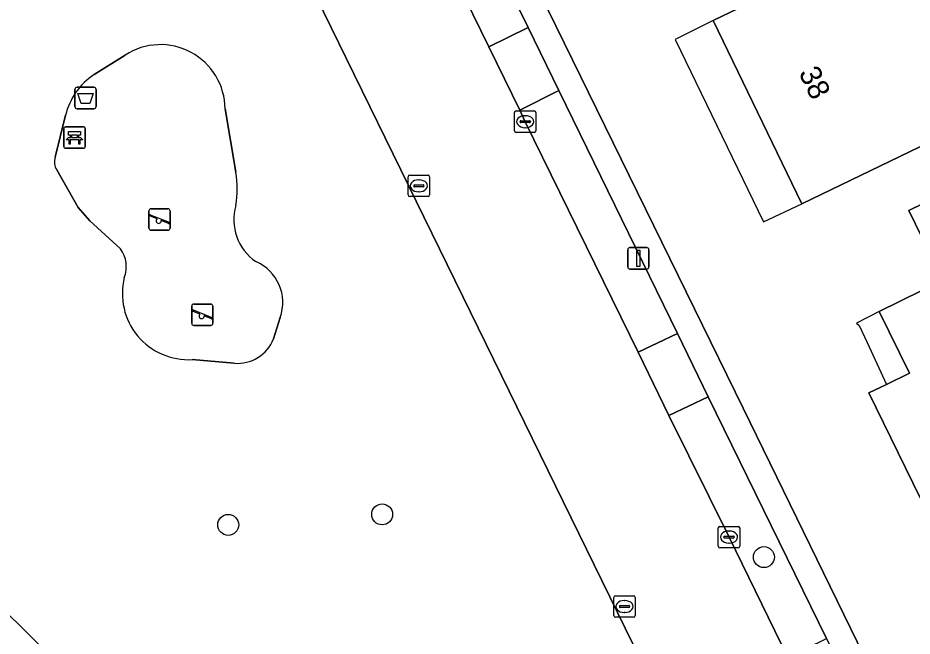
# Model space of a CAD drawing. Extents: x 160455 to 162082, y 388339 to 389736.
# Drawn here: x 160544.55 to 160586.32, y 389340.44 to 389369.3 of the extents above; entities that cross this region are included whole.
import ezdxf

# ---------------------------------------------------------------- set-up
doc = ezdxf.new("R2010")
doc.units = 0
for name, color, linetype in [('IMGEO_Afvalbak', 7, 'Continuous'), ('IMGEO_Bank', 7, 'Continuous'), ('IMGEO_Boom', 7, 'Continuous'), ('IMGEO_Erf', 7, 'Continuous'), ('IMGEO_Groenvoorziening', 7, 'Continuous'), ('IMGEO_Kolk', 7, 'Continuous'), ('IMGEO_Lichtmast', 7, 'Continuous'), ('IMGEO_Pand', 7, 'Continuous'), ('IMGEO_Pand_nummerreeks', 7, 'Continuous'), ('IMGEO_Pand_overbouw', 7, 'Continuous'), ('IMGEO_Parkeervlak_open', 7, 'Continuous'), ('IMGEO_Rijbaan_lokaal_gesloten', 7, 'Continuous'), ('IMGEO_Speelvoorziening', 7, 'Continuous'), ('IMGEO_Terreindeel_zand', 7, 'Continuous'), ('IMGEO_Voetpad_open', 7, 'Continuous')]:
    doc.layers.add(name, color=color, linetype=linetype)

msp = doc.modelspace()

# ---------------------------------------------------------------- linework, layer by layer
at = {"layer": 'IMGEO_Afvalbak'}
for p, q in [((160547.215, 389365.165), (160547.215, 389365.965)), ((160547.215, 389365.965), (160547.215, 389365.165)), ((160547.315, 389366.065), (160548.105, 389366.065)), ((160548.105, 389366.065), (160547.315, 389366.065)), ((160548.205, 389365.965), (160548.205, 389365.165)), ((160548.205, 389365.165), (160548.205, 389365.965)), ((160548.105, 389365.065), (160547.315, 389365.065)), ((160547.315, 389365.065), (160548.105, 389365.065))]:
    msp.add_line(p, q, dxfattribs=at)
msp.add_lwpolyline([(160547.358, 389365.779), (160548.062, 389365.779), (160547.913, 389365.309), (160547.507, 389365.309), (160547.358, 389365.779)], dxfattribs=at)
for centre, start, end in [((160547.315, 389365.965), 90, 180), ((160547.315, 389365.965), 90, 180), ((160548.105, 389365.965), 0, 90), ((160548.105, 389365.965), 360, 90), ((160547.315, 389365.165), 180, 270), ((160547.315, 389365.165), 180, 270), ((160548.105, 389365.165), 270, 0), ((160548.105, 389365.165), 270, 0)]:
    msp.add_arc(centre, 0.1, start, end, dxfattribs=at)
at = {"layer": 'IMGEO_Bank'}
for p, q in [((160546.696, 389363.292), (160546.696, 389364.133)), ((160546.696, 389364.133), (160546.696, 389363.292)), ((160546.771, 389364.217), (160547.612, 389364.217)), ((160547.612, 389364.217), (160546.771, 389364.217)), ((160547.696, 389364.142), (160547.696, 389363.301)), ((160547.696, 389363.301), (160547.696, 389364.142)), ((160547.393, 389363.615), (160547, 389363.615)), ((160547.005, 389363.723), (160547.005, 389363.829)), ((160547.049, 389363.829), (160547.049, 389363.723)), ((160547.337, 389363.835), (160547.055, 389363.835)), ((160547.055, 389363.717), (160547.337, 389363.717)), ((160547.343, 389363.723), (160547.343, 389363.829)), ((160547.387, 389363.829), (160547.387, 389363.723)), ((160547.621, 389363.217), (160546.78, 389363.217)), ((160546.78, 389363.217), (160547.621, 389363.217))]:
    msp.add_line(p, q, dxfattribs=at)
for points in [[(160546.999, 389363.835), (160546.913, 389363.835), (160546.913, 389363.996), (160547.476, 389363.996), (160547.476, 389363.835), (160547.393, 389363.835)], [(160546.943, 389363.615), (160546.801, 389363.615), (160546.913, 389363.717), (160546.999, 389363.717)], [(160546.993, 389363.608), (160546.993, 389363.401), (160546.95, 389363.401), (160546.95, 389363.608)], [(160547.393, 389363.717), (160547.476, 389363.717), (160547.588, 389363.615), (160547.449, 389363.615)], [(160547.443, 389363.608), (160547.443, 389363.401), (160547.399, 389363.401), (160547.399, 389363.608)]]:
    msp.add_lwpolyline(points, dxfattribs=at)
for centre, radius, start, end in [((160546.774, 389364.139), 0.0779, 92.4484, 184.2845), ((160546.774, 389364.139), 0.0779, 92.4484, 184.2845), ((160547.618, 389364.139), 0.0779, 2.4484, 94.2845), ((160547.618, 389364.139), 0.0779, 2.4484, 94.2845), ((160546.943, 389363.608), 0.00671, 2.8957, 87.1043), ((160547, 389363.608), 0.00671, 92.8957, 177.1043), ((160546.998, 389363.828), 0.00671, 2.8957, 87.1043), ((160546.998, 389363.724), 0.00671, 272.8957, 357.1043), ((160547.055, 389363.828), 0.00671, 92.8957, 177.1043), ((160547.055, 389363.724), 0.00671, 182.8957, 267.1043), ((160547.337, 389363.828), 0.00671, 2.8957, 87.1043), ((160547.337, 389363.724), 0.00671, 272.8957, 357.1043), ((160547.394, 389363.828), 0.00671, 92.8957, 177.1043), ((160547.394, 389363.724), 0.00671, 182.8957, 267.1043), ((160547.392, 389363.608), 0.00671, 2.8957, 87.1043), ((160547.449, 389363.608), 0.00671, 92.8957, 177.1043), ((160546.774, 389363.295), 0.0779, 182.4484, 274.2845), ((160546.774, 389363.295), 0.0779, 182.4484, 274.2845), ((160547.618, 389363.295), 0.0779, 272.4484, 4.2845), ((160547.618, 389363.295), 0.0779, 272.4484, 4.2845)]:
    msp.add_arc(centre, radius, start, end, dxfattribs=at)
at = {"layer": 'IMGEO_Boom'}
for centre in [(160561.567, 389346.127), (160554.376, 389345.637), (160579.4, 389344.131)]:
    msp.add_circle(centre, 0.489, dxfattribs=at)
at = {"layer": 'IMGEO_Erf'}
msp.add_lwpolyline([(160630.457, 389397.275), (160634.516, 389404.696), (160579.191, 389434.928), (160578.46, 389433.59), (160578.303, 389433.302), (160575.79, 389428.7), (160575.226, 389427.667), (160574.326, 389426.017), (160574.227, 389425.836), (160568.42, 389415.201), (160567.852, 389414.141), (160557.954, 389396.087), (160557.104, 389394.587), (160557.534, 389393.726), (160578.425, 389351.089), (160611.633, 389283.08)], dxfattribs=at)
for points in [[(160594.005, 389372.578), (160588.075, 389369.719), (160590.331, 389365.038), (160581.166, 389360.62), (160577.025, 389369.188), (160583.674, 389372.393), (160582.042, 389375.781), (160586.547, 389377.952), (160590.497, 389379.856), (160592.065, 389376.604), (160593.971, 389377.522), (160595.911, 389373.497)], [(160596.797, 389351.853), (160595.882, 389351.404), (160596.426, 389350.292), (160592.079, 389348.161), (160591.534, 389349.272), (160586.701, 389346.903), (160584.307, 389351.8), (160585.119, 389352.197), (160586.197, 389352.724), (160584.789, 389355.604), (160587.76, 389357.057), (160586.171, 389360.306), (160590.665, 389362.5), (160594.371, 389364.309), (160597.008, 389358.929), (160594.041, 389357.474)]]:
    msp.add_lwpolyline(points, close=True, dxfattribs=at)
at = {"layer": 'IMGEO_Groenvoorziening'}
for points in [[(160590.99, 389303.91), (160554.481, 389378.473)], [(160548.109, 389366.657), (160549.568, 389367.567)], [(160546.298, 389362.796), (160546.776, 389364.755)], [(160554.231, 389365.055), (160554.734, 389362.097)], [(160549.347, 389358.515), (160547.92, 389359.832), (160547.361, 389360.446), (160546.368, 389362.211)], [(160556.803, 389355.313), (160556.496, 389354.321)], [(160554.651, 389353.183), (160552.699, 389353.354)], [(160535.404, 389350.045), (160585.222, 389300.837)]]:
    msp.add_lwpolyline(points, dxfattribs=at)
for centre, radius, start, end in [((160551.212, 389365.035), 3.019, 0.3734, 123.0031), ((160549.871, 389364.004), 3.184, 123.5873, 166.364), ((160546.909, 389362.572), 0.651, 159.9007, 213.7463), ((160550.29, 389361.328), 4.51, 350.0375, 9.8145), ((160557.033, 389359.888), 2.394, 164.001, 235.0573), ((160548.207, 389357.685), 1.41, 338.8619, 36.0412), ((160554.856, 389356.019), 2.071, 340.0756, 67.1026), ((160552.517, 389356.434), 3.086, 166.0754, 273.3793), ((160554.808, 389354.994), 1.817, 265.0574, 338.2753)]:
    msp.add_arc(centre, radius, start, end, dxfattribs=at)
at = {"layer": 'IMGEO_Kolk'}
for p, q in [((160567.748, 389364.031), (160567.748, 389364.883)), ((160567.823, 389364.957), (160568.675, 389364.957)), ((160568.236, 389364.737), (160568.261, 389364.737)), ((160568.749, 389364.883), (160568.749, 389364.031)), ((160568.007, 389364.451), (160568.007, 389364.463)), ((160568.445, 389364.414), (160568.047, 389364.414)), ((160568.05, 389364.5), (160568.448, 389364.5)), ((160568.491, 389364.463), (160568.491, 389364.451)), ((160568.675, 389363.957), (160567.823, 389363.957)), ((160568.259, 389364.177), (160568.234, 389364.177)), ((160562.782, 389361.037), (160562.782, 389361.889)), ((160562.857, 389361.963), (160563.709, 389361.963)), ((160563.783, 389361.889), (160563.783, 389361.037)), ((160563.041, 389361.457), (160563.041, 389361.469)), ((160563.479, 389361.42), (160563.081, 389361.42)), ((160563.084, 389361.506), (160563.482, 389361.506)), ((160563.27, 389361.743), (160563.295, 389361.743)), ((160563.525, 389361.469), (160563.525, 389361.457)), ((160563.709, 389360.963), (160562.857, 389360.963)), ((160563.293, 389361.183), (160563.268, 389361.183)), ((160577.27, 389344.64), (160577.27, 389345.492)), ((160577.345, 389345.566), (160578.197, 389345.566)), ((160578.271, 389345.492), (160578.271, 389344.64)), ((160577.529, 389345.06), (160577.529, 389345.072)), ((160577.572, 389345.109), (160577.97, 389345.109)), ((160577.758, 389345.346), (160577.783, 389345.346)), ((160578.013, 389345.072), (160578.013, 389345.06)), ((160577.967, 389345.023), (160577.569, 389345.023)), ((160577.781, 389344.786), (160577.756, 389344.786)), ((160578.197, 389344.566), (160577.345, 389344.566)), ((160572.388, 389341.399), (160572.388, 389342.251)), ((160572.463, 389342.325), (160573.315, 389342.325)), ((160573.389, 389342.251), (160573.389, 389341.399)), ((160572.647, 389341.819), (160572.647, 389341.831)), ((160573.085, 389341.782), (160572.687, 389341.782)), ((160572.69, 389341.868), (160573.088, 389341.868)), ((160572.876, 389342.105), (160572.901, 389342.105)), ((160573.131, 389341.831), (160573.131, 389341.819)), ((160573.315, 389341.325), (160572.463, 389341.325)), ((160572.899, 389341.545), (160572.874, 389341.545))]:
    msp.add_line(p, q, dxfattribs=at)
for points in [[(160567.748, 389364.031), (160567.748, 389364.883)], [(160567.823, 389364.957), (160568.675, 389364.957)], [(160568.749, 389364.883), (160568.749, 389364.031)], [(160568.675, 389363.957), (160567.823, 389363.957)], [(160562.782, 389361.037), (160562.782, 389361.889)], [(160562.857, 389361.963), (160563.709, 389361.963)], [(160563.783, 389361.889), (160563.783, 389361.037)], [(160563.709, 389360.963), (160562.857, 389360.963)], [(160577.27, 389344.64), (160577.27, 389345.492)], [(160577.345, 389345.566), (160578.197, 389345.566)], [(160578.271, 389345.492), (160578.271, 389344.64)], [(160578.197, 389344.566), (160577.345, 389344.566)], [(160572.388, 389341.399), (160572.388, 389342.251)], [(160572.463, 389342.325), (160573.315, 389342.325)], [(160573.389, 389342.251), (160573.389, 389341.399)], [(160573.315, 389341.325), (160572.463, 389341.325)]]:
    msp.add_lwpolyline(points, dxfattribs=at)
for centre, radius, start, end in [((160567.825, 389364.881), 0.0765, 91.552, 178.448), ((160567.825, 389364.881), 0.0765, 91.552, 178.448), ((160568.673, 389364.881), 0.0765, 1.552, 88.448), ((160568.673, 389364.881), 0.0765, 1.552, 88.448), ((160568.047, 389364.46), 0.0403, 85.8775, 175.7526), ((160568.044, 389364.45), 0.0366, 178.938, 274.7102), ((160568.448, 389364.457), 0.043, 264.8664, 352.4533), ((160568.452, 389364.462), 0.0386, 1.7309, 96.639), ((160567.825, 389364.033), 0.0765, 181.552, 268.448), ((160567.825, 389364.033), 0.0765, 181.552, 268.448), ((160568.673, 389364.033), 0.0765, 271.552, 358.448), ((160568.673, 389364.033), 0.0765, 271.552, 358.448), ((160562.859, 389361.887), 0.0765, 91.552, 178.448), ((160562.859, 389361.887), 0.0765, 91.552, 178.448), ((160563.707, 389361.887), 0.0765, 1.552, 88.448), ((160563.707, 389361.887), 0.0765, 1.552, 88.448), ((160563.081, 389361.466), 0.0403, 85.8775, 175.7526), ((160563.078, 389361.456), 0.0366, 178.938, 274.7102), ((160563.482, 389361.463), 0.043, 264.8664, 352.4533), ((160563.486, 389361.468), 0.0386, 1.7309, 96.639), ((160562.859, 389361.039), 0.0765, 181.552, 268.448), ((160562.859, 389361.039), 0.0765, 181.552, 268.448), ((160563.707, 389361.039), 0.0765, 271.552, 358.448), ((160563.707, 389361.039), 0.0765, 271.552, 358.448), ((160577.347, 389345.49), 0.0765, 91.552, 178.448), ((160577.347, 389345.49), 0.0765, 91.552, 178.448), ((160578.195, 389345.49), 0.0765, 1.552, 88.448), ((160578.195, 389345.49), 0.0765, 1.552, 88.448), ((160577.569, 389345.069), 0.0403, 85.8775, 175.7526), ((160577.974, 389345.071), 0.0386, 1.7309, 96.639), ((160577.566, 389345.059), 0.0366, 178.938, 274.7102), ((160577.97, 389345.066), 0.043, 264.8664, 352.4533), ((160577.347, 389344.642), 0.0765, 181.552, 268.448), ((160577.347, 389344.642), 0.0765, 181.552, 268.448), ((160578.195, 389344.642), 0.0765, 271.552, 358.448), ((160578.195, 389344.642), 0.0765, 271.552, 358.448), ((160572.465, 389342.249), 0.0765, 91.552, 178.448), ((160572.465, 389342.249), 0.0765, 91.552, 178.448), ((160573.313, 389342.249), 0.0765, 1.552, 88.448), ((160573.313, 389342.249), 0.0765, 1.552, 88.448), ((160572.687, 389341.828), 0.0403, 85.8775, 175.7526), ((160572.684, 389341.818), 0.0366, 178.938, 274.7102), ((160573.088, 389341.825), 0.043, 264.8664, 352.4533), ((160573.092, 389341.83), 0.0386, 1.7309, 96.639), ((160572.465, 389341.401), 0.0765, 181.552, 268.448), ((160572.465, 389341.401), 0.0765, 181.552, 268.448), ((160573.313, 389341.401), 0.0765, 271.552, 358.448), ((160573.313, 389341.401), 0.0765, 271.552, 358.448)]:
    msp.add_arc(centre, radius, start, end, dxfattribs=at)
for centre, major_axis, ratio, start_param, end_param in [((160568.235, 389364.457), (-0.387, 0.002), 0.722429, 4.712389, 7.853982), ((160568.26, 389364.457), (-0.39, 0.002), 0.717154, 1.570796, 4.712389), ((160563.269, 389361.463), (-0.387, 0.002), 0.722429, 4.712389, 7.853982), ((160563.294, 389361.463), (-0.39, 0.002), 0.717154, 1.570796, 4.712389), ((160577.757, 389345.066), (-0.387, 0.002), 0.722429, 4.712389, 7.853982), ((160577.782, 389345.066), (-0.39, 0.002), 0.717154, 1.570796, 4.712389), ((160572.875, 389341.825), (-0.387, 0.002), 0.722429, 4.712389, 7.853982), ((160572.9, 389341.825), (-0.39, 0.002), 0.717154, 1.570796, 4.712389)]:
    msp.add_ellipse(centre, major_axis=major_axis, ratio=ratio, start_param=start_param, end_param=end_param, dxfattribs=at)
at = {"layer": 'IMGEO_Lichtmast'}
for p, q in [((160573.039, 389357.68), (160573.039, 389358.48)), ((160573.039, 389358.48), (160573.039, 389357.68)), ((160573.139, 389358.58), (160573.929, 389358.58)), ((160573.929, 389358.58), (160573.139, 389358.58)), ((160574.029, 389358.48), (160574.029, 389357.68)), ((160574.029, 389357.68), (160574.029, 389358.48)), ((160573.929, 389357.58), (160573.139, 389357.58)), ((160573.139, 389357.58), (160573.929, 389357.58))]:
    msp.add_line(p, q, dxfattribs=at)
msp.add_lwpolyline([(160573.459, 389358.455), (160573.609, 389358.455), (160573.609, 389357.705), (160573.459, 389357.705), (160573.459, 389358.455)], dxfattribs=at)
for centre, start, end in [((160573.139, 389358.48), 90, 180), ((160573.139, 389358.48), 90, 180), ((160573.929, 389358.48), 0, 90), ((160573.929, 389358.48), 360, 90), ((160573.139, 389357.68), 180, 270), ((160573.139, 389357.68), 180, 270), ((160573.929, 389357.68), 270, 0), ((160573.929, 389357.68), 270, 0)]:
    msp.add_arc(centre, 0.1, start, end, dxfattribs=at)
at = {"layer": 'IMGEO_Pand'}
for points in [[(160590.497, 389379.856), (160586.547, 389377.952), (160582.042, 389375.781), (160583.674, 389372.393), (160577.025, 389369.188), (160581.166, 389360.62), (160590.331, 389365.038), (160588.075, 389369.719), (160594.005, 389372.578), (160595.911, 389373.497), (160593.971, 389377.522), (160592.065, 389376.604)], [(160596.426, 389350.292), (160595.882, 389351.404), (160596.797, 389351.853), (160594.041, 389357.474), (160597.008, 389358.929), (160594.371, 389364.309), (160590.665, 389362.5), (160586.171, 389360.306), (160587.76, 389357.057), (160584.789, 389355.604), (160586.197, 389352.724), (160585.119, 389352.197), (160584.307, 389351.8), (160586.701, 389346.903), (160591.534, 389349.272), (160592.079, 389348.161)]]:
    msp.add_lwpolyline(points, close=True, dxfattribs=at)
at = {"layer": 'IMGEO_Pand_overbouw'}
for points in [[(160577.025, 389369.188), (160575.247, 389368.299), (160579.379, 389359.783), (160581.166, 389360.62)], [(160584.789, 389355.604), (160583.726, 389355.059), (160583.845, 389354.941), (160584.227, 389354.146), (160585.119, 389352.197), (160586.197, 389352.724)]]:
    msp.add_lwpolyline(points, close=True, dxfattribs=at)
at = {"layer": 'IMGEO_Parkeervlak_open'}
for points in [[(160566.543, 389367.953), (160568.382, 389368.857), (160560.706, 389384.494), (160558.902, 389383.595), (160560.538, 389380.225)], [(160567.993, 389365), (160568.25, 389364.458), (160573.527, 389353.694), (160575.356, 389354.571), (160569.826, 389365.906)], [(160576.79, 389351.608), (160574.964, 389350.749), (160577.773, 389345.067), (160580.519, 389339.442), (160582.329, 389340.332)]]:
    msp.add_lwpolyline(points, close=True, dxfattribs=at)
at = {"layer": 'IMGEO_Rijbaan_lokaal_gesloten'}
for points in [[(160607.375, 389284.483), (160607.15, 389284.938), (160604.009, 389291.398), (160602.474, 389294.538), (160595.891, 389307.998), (160594.368, 389311.125), (160589.368, 389321.345), (160587.853, 389324.468), (160582.066, 389336.298), (160580.519, 389339.442), (160577.773, 389345.067), (160574.964, 389350.749), (160573.527, 389353.694), (160568.25, 389364.458), (160567.993, 389365), (160566.543, 389367.953), (160560.538, 389380.225), (160558.902, 389383.595), (160557.078, 389387.28), (160556.622, 389388.06), (160555.67, 389389.378)], [(160554.481, 389378.473), (160590.99, 389303.91)], [(160585.222, 389300.837), (160535.404, 389350.045)]]:
    msp.add_lwpolyline(points, dxfattribs=at)
at = {"layer": 'IMGEO_Speelvoorziening'}
for p, q in [((160550.669, 389359.49), (160550.669, 389360.29)), ((160550.669, 389360.29), (160550.669, 389359.49)), ((160550.738, 389360.115), (160551.614, 389359.762)), ((160550.769, 389360.39), (160551.559, 389360.39)), ((160551.559, 389360.39), (160550.769, 389360.39)), ((160551.659, 389360.29), (160551.659, 389359.49)), ((160551.659, 389359.49), (160551.659, 389360.29)), ((160551.052, 389359.918), (160550.713, 389360.055)), ((160551.59, 389359.702), (160551.25, 389359.839)), ((160551.559, 389359.39), (160550.769, 389359.39)), ((160550.769, 389359.39), (160551.559, 389359.39)), ((160552.771, 389355.945), (160553.561, 389355.945)), ((160553.561, 389355.945), (160552.771, 389355.945)), ((160552.671, 389355.045), (160552.671, 389355.845)), ((160552.671, 389355.845), (160552.671, 389355.045)), ((160553.054, 389355.473), (160552.715, 389355.61)), ((160552.74, 389355.67), (160553.616, 389355.317)), ((160553.661, 389355.845), (160553.661, 389355.045)), ((160553.661, 389355.045), (160553.661, 389355.845)), ((160553.592, 389355.257), (160553.252, 389355.394)), ((160553.561, 389354.945), (160552.771, 389354.945)), ((160552.771, 389354.945), (160553.561, 389354.945))]:
    msp.add_line(p, q, dxfattribs=at)
for centre, radius, start, end in [((160550.769, 389360.29), 0.1, 90, 180), ((160550.769, 389360.29), 0.1, 90, 180), ((160550.726, 389360.085), 0.0327, 68.078, 248.078), ((160551.559, 389360.29), 0.1, 0, 90), ((160551.559, 389360.29), 0.1, 360, 90), ((160551.131, 389359.828), 0.12, 130.9928, 5.1632), ((160551.602, 389359.732), 0.0327, 248.078, 68.078), ((160550.769, 389359.49), 0.1, 180, 270), ((160550.769, 389359.49), 0.1, 180, 270), ((160551.559, 389359.49), 0.1, 270, 0), ((160551.559, 389359.49), 0.1, 270, 0), ((160552.771, 389355.845), 0.1, 90, 180), ((160552.771, 389355.845), 0.1, 90, 180), ((160553.561, 389355.845), 0.1, 0, 90), ((160553.561, 389355.845), 0.1, 360, 90), ((160552.728, 389355.64), 0.0327, 68.078, 248.078), ((160553.133, 389355.383), 0.12, 130.9928, 5.1632), ((160553.604, 389355.287), 0.0327, 248.078, 68.078), ((160552.771, 389355.045), 0.1, 180, 270), ((160552.771, 389355.045), 0.1, 180, 270), ((160553.561, 389355.045), 0.1, 270, 0), ((160553.561, 389355.045), 0.1, 270, 0)]:
    msp.add_arc(centre, radius, start, end, dxfattribs=at)
at = {"layer": 'IMGEO_Terreindeel_zand'}
for points in [[(160549.568, 389367.567), (160548.109, 389366.657)], [(160546.776, 389364.755), (160546.298, 389362.796)], [(160554.734, 389362.097), (160554.231, 389365.055)], [(160546.368, 389362.211), (160547.361, 389360.446), (160547.92, 389359.832), (160549.347, 389358.515)], [(160556.496, 389354.321), (160556.803, 389355.313)], [(160552.699, 389353.354), (160554.651, 389353.183)]]:
    msp.add_lwpolyline(points, dxfattribs=at)
for centre, radius, start, end in [((160551.212, 389365.035), 3.019, 0.3734, 123.0031), ((160549.871, 389364.004), 3.184, 123.5873, 166.364), ((160546.909, 389362.572), 0.651, 159.9007, 213.7463), ((160550.29, 389361.328), 4.51, 350.0375, 9.8145), ((160557.033, 389359.888), 2.394, 164.001, 235.0573), ((160548.207, 389357.685), 1.41, 338.8619, 36.0412), ((160554.856, 389356.019), 2.071, 340.0756, 67.1026), ((160552.517, 389356.434), 3.086, 166.0754, 273.3793), ((160554.808, 389354.994), 1.817, 265.0574, 338.2753)]:
    msp.add_arc(centre, radius, start, end, dxfattribs=at)
at = {"layer": 'IMGEO_Voetpad_open'}
msp.add_lwpolyline([(160611.633, 389283.08), (160578.425, 389351.089), (160557.534, 389393.726), (160557.104, 389394.587), (160555.748, 389394.604), (160556.421, 389393.247), (160556.968, 389392.143), (160558.491, 389389.01), (160560.706, 389384.494), (160568.382, 389368.857), (160569.826, 389365.906), (160575.356, 389354.571), (160576.79, 389351.608), (160582.329, 389340.332), (160583.858, 389337.184), (160589.651, 389325.34), (160591.185, 389322.222), (160596.187, 389311.99), (160597.693, 389308.873), (160604.26, 389295.416)], dxfattribs=at)
for points in [[(160567.993, 389365), (160569.826, 389365.906), (160568.382, 389368.857), (160566.543, 389367.953)], [(160576.79, 389351.608), (160575.356, 389354.571), (160573.527, 389353.694), (160574.964, 389350.749)]]:
    msp.add_lwpolyline(points, close=True, dxfattribs=at)

# ---------------------------------------------------------------- texts
at = {"layer": 'IMGEO_Pand_nummerreeks'}
msp.add_text('38', height=1, rotation=295.7943, dxfattribs=at).set_placement((160581.006, 389366.742))

doc.saveas('drawing.dxf')
